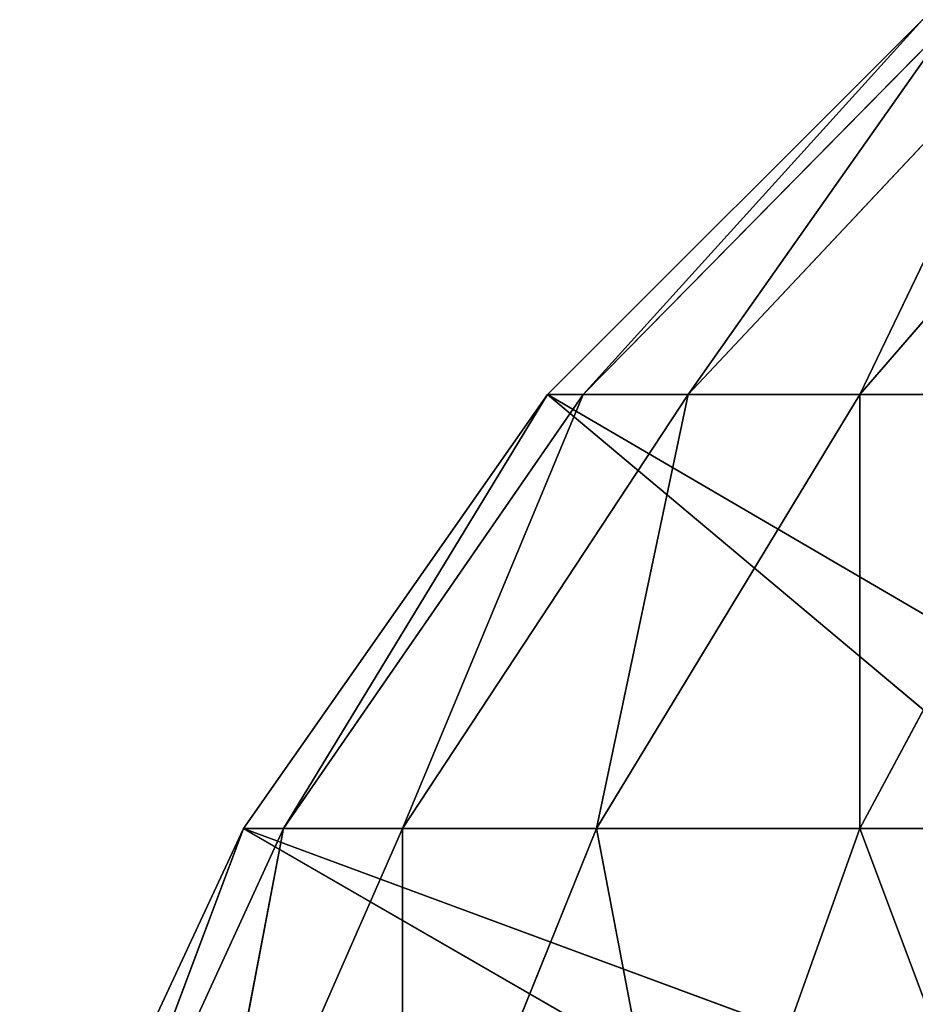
# Model space of a CAD drawing. Extents: x 0.1 to 17.7, y 0.1 to 17.7.
# Tile 283 of 656: x 0.1088 to 0.1677, y 17.5706 to 17.6353. Entities that reach past the tile are written whole.
import ezdxf

# ---------------------------------------------------------------- set-up
doc = ezdxf.new("R2010")
doc.units = 0
doc.header["$LTSCALE"] = 2.54
doc.layers.get('0').update_dxf_attribs({"color": 13, "linetype": 'CONTINUOUS'})

# ---------------------------------------------------------------- blocks, each defined once
blk = doc.blocks.new('KOSZ_NA__MIECI_Z_POKRYWK__')
at = {"color": 0}
for p, q in [((0.143556, 17.610687, 30.4), (0.168207, 17.635339, 30.4)), ((0.143556, 17.610687, 30.4), (0.168207, 17.635339, 30.4)), ((0.143556, 17.610687, 30.4), (0.168207, 17.635339, 31.4)), ((0.143556, 17.610687, 30.4), (0.168207, 17.635339, 31.4)), ((0.143556, 17.610687, 31.4), (0.168207, 17.635339, 31.4)), ((0.143556, 17.610687, 31.4), (0.168207, 17.635339, 31.4)), ((0.17016, 17.635339, 31.422324), (0.145884, 17.610687, 31.426605)), ((0.17016, 17.635339, 31.422324), (0.145884, 17.610687, 31.426605)), ((0.168207, 17.635339, 31.4), (0.145884, 17.610687, 31.426605)), ((0.168207, 17.635339, 31.4), (0.145884, 17.610687, 31.426605)), ((0.17596, 17.635339, 31.44397), (0.152795, 17.610687, 31.452402)), ((0.17596, 17.635339, 31.44397), (0.152795, 17.610687, 31.452402)), ((0.17016, 17.635339, 31.422324), (0.152795, 17.610687, 31.452402)), ((0.17016, 17.635339, 31.422324), (0.152795, 17.610687, 31.452402)), ((0.18543, 17.635339, 31.464279), (0.164082, 17.610687, 31.476605)), ((0.18543, 17.635339, 31.464279), (0.164082, 17.610687, 31.476605)), ((0.17596, 17.635339, 31.44397), (0.164082, 17.610687, 31.476605)), ((0.17596, 17.635339, 31.44397), (0.164082, 17.610687, 31.476605)), ((0.123559, 17.58213, 30.4), (0.143556, 17.610687, 30.4)), ((0.123559, 17.58213, 30.4), (0.143556, 17.610687, 30.4)), ((0.123559, 17.58213, 30.4), (0.143556, 17.610687, 31.4)), ((0.123559, 17.58213, 30.4), (0.143556, 17.610687, 31.4)), ((0.123559, 17.58213, 31.4), (0.143556, 17.610687, 31.4)), ((0.123559, 17.58213, 31.4), (0.143556, 17.610687, 31.4)), ((0.145884, 17.610687, 31.426605), (0.126191, 17.58213, 31.430078)), ((0.145884, 17.610687, 31.426605), (0.126191, 17.58213, 31.430078)), ((0.143556, 17.610687, 31.4), (0.126191, 17.58213, 31.430078)), ((0.143556, 17.610687, 31.4), (0.126191, 17.58213, 31.430078)), ((0.152795, 17.610687, 31.452402), (0.134005, 17.58213, 31.459241)), ((0.152795, 17.610687, 31.452402), (0.134005, 17.58213, 31.459241)), ((0.145884, 17.610687, 31.426605), (0.134005, 17.58213, 31.459241)), ((0.145884, 17.610687, 31.426605), (0.134005, 17.58213, 31.459241)), ((0.143556, 17.610687, 30.4), (0.220161, 17.54641, 30.4)), ((0.143556, 17.610687, 30.4), (0.220161, 17.54641, 30.4)), ((0.143556, 17.610687, 30.4), (0.232486, 17.558734, 30.4)), ((0.143556, 17.610687, 30.4), (0.232486, 17.558734, 30.4)), ((0.143556, 17.610687, 30.4), (0.143556, 17.610687, 31.4)), ((0.143556, 17.610687, 30.4), (0.143556, 17.610687, 31.4)), ((0.143556, 17.610687, 31.4), (0.145884, 17.610687, 31.426605)), ((0.143556, 17.610687, 31.4), (0.145884, 17.610687, 31.426605)), ((0.145884, 17.610687, 31.426605), (0.152795, 17.610687, 31.452402)), ((0.145884, 17.610687, 31.426605), (0.152795, 17.610687, 31.452402)), ((0.164082, 17.610687, 31.476605), (0.146765, 17.58213, 31.486603)), ((0.164082, 17.610687, 31.476605), (0.146765, 17.58213, 31.486603)), ((0.152795, 17.610687, 31.452402), (0.146765, 17.58213, 31.486603)), ((0.152795, 17.610687, 31.452402), (0.146765, 17.58213, 31.486603)), ((0.152795, 17.610687, 31.452402), (0.164082, 17.610687, 31.476605)), ((0.152795, 17.610687, 31.452402), (0.164082, 17.610687, 31.476605)), ((0.164082, 17.610687, 31.476605), (0.1794, 17.610687, 31.49848)), ((0.1794, 17.610687, 31.49848), (0.164082, 17.58213, 31.511334)), ((0.1794, 17.610687, 31.49848), (0.164082, 17.58213, 31.511334)), ((0.164082, 17.610687, 31.476605), (0.1794, 17.610687, 31.49848)), ((0.164082, 17.610687, 31.476605), (0.164082, 17.58213, 31.511334)), ((0.164082, 17.610687, 31.476605), (0.164082, 17.58213, 31.511334)), ((0.108827, 17.550534, 30.4), (0.123559, 17.58213, 30.4)), ((0.108827, 17.550534, 30.4), (0.123559, 17.58213, 30.4)), ((0.108827, 17.550534, 30.4), (0.123559, 17.58213, 31.4)), ((0.108827, 17.550534, 30.4), (0.123559, 17.58213, 31.4)), ((0.108827, 17.550534, 31.4), (0.123559, 17.58213, 31.4)), ((0.108827, 17.550534, 31.4), (0.123559, 17.58213, 31.4)), ((0.126191, 17.58213, 31.430078), (0.111682, 17.550534, 31.432635)), ((0.126191, 17.58213, 31.430078), (0.111682, 17.550534, 31.432635)), ((0.123559, 17.58213, 31.4), (0.111682, 17.550534, 31.432635)), ((0.123559, 17.58213, 31.4), (0.111682, 17.550534, 31.432635)), ((0.134005, 17.58213, 31.459241), (0.12016, 17.550534, 31.464279)), ((0.134005, 17.58213, 31.459241), (0.12016, 17.550534, 31.464279)), ((0.126191, 17.58213, 31.430078), (0.12016, 17.550534, 31.464279)), ((0.126191, 17.58213, 31.430078), (0.12016, 17.550534, 31.464279)), ((0.123559, 17.58213, 30.4), (0.210162, 17.53213, 30.4)), ((0.123559, 17.58213, 30.4), (0.210162, 17.53213, 30.4)), ((0.123559, 17.58213, 30.4), (0.220161, 17.54641, 30.4)), ((0.123559, 17.58213, 30.4), (0.220161, 17.54641, 30.4)), ((0.123559, 17.58213, 30.4), (0.123559, 17.58213, 31.4)), ((0.123559, 17.58213, 30.4), (0.123559, 17.58213, 31.4)), ((0.123559, 17.58213, 31.4), (0.126191, 17.58213, 31.430078)), ((0.123559, 17.58213, 31.4), (0.126191, 17.58213, 31.430078)), ((0.126191, 17.58213, 31.430078), (0.134005, 17.58213, 31.459241)), ((0.126191, 17.58213, 31.430078), (0.134005, 17.58213, 31.459241)), ((0.134005, 17.58213, 31.459241), (0.146765, 17.58213, 31.486603)), ((0.146765, 17.58213, 31.486603), (0.134005, 17.550534, 31.49397)), ((0.146765, 17.58213, 31.486603), (0.134005, 17.550534, 31.49397)), ((0.134005, 17.58213, 31.459241), (0.146765, 17.58213, 31.486603)), ((0.134005, 17.58213, 31.459241), (0.134005, 17.550534, 31.49397)), ((0.134005, 17.58213, 31.459241), (0.134005, 17.550534, 31.49397)), ((0.146765, 17.58213, 31.486603), (0.164082, 17.58213, 31.511334)), ((0.146765, 17.58213, 31.486603), (0.164082, 17.58213, 31.511334)), ((0.146765, 17.58213, 31.486603), (0.152795, 17.550534, 31.520804)), ((0.146765, 17.58213, 31.486603), (0.152795, 17.550534, 31.520804)), ((0.164082, 17.58213, 31.511334), (0.152795, 17.550534, 31.520804)), ((0.164082, 17.58213, 31.511334), (0.152795, 17.550534, 31.520804)), ((0.164082, 17.58213, 31.511334), (0.18543, 17.58213, 31.532684)), ((0.164082, 17.58213, 31.511334), (0.18543, 17.58213, 31.532684)), ((0.164082, 17.58213, 31.511334), (0.17596, 17.550534, 31.54397)), ((0.164082, 17.58213, 31.511334), (0.17596, 17.550534, 31.54397))]:
    blk.add_line(p, q, dxfattribs=at)
mesh = blk.add_polyface(dxfattribs=at)
corners = [(0.232486, 17.558734, 30.4), (0.143556, 17.610687, 30.4), (0.168207, 17.635339, 30.4)]
mesh.append_faces([[corners[k] for k in face] for face in [(0, 1, 2)]], dxfattribs={"color": 0})
mesh = blk.add_polyface(dxfattribs=at)
corners = [(0.168207, 17.635339, 30.4), (0.143556, 17.610687, 30.4), (0.168207, 17.635339, 31.4)]
mesh.append_faces([[corners[k] for k in face] for face in [(0, 1, 2)]], dxfattribs={"color": 0})
mesh = blk.add_polyface(dxfattribs=at)
corners = [(0.168207, 17.635339, 31.4), (0.143556, 17.610687, 30.4), (0.143556, 17.610687, 31.4)]
mesh.append_faces([[corners[k] for k in face] for face in [(0, 1, 2)]], dxfattribs={"color": 0})
mesh = blk.add_polyface(dxfattribs=at)
corners = [(0.168207, 17.635339, 31.4), (0.143556, 17.610687, 31.4), (0.145884, 17.610687, 31.426605)]
mesh.append_faces([[corners[k] for k in face] for face in [(0, 1, 2)]], dxfattribs={"color": 0})
mesh = blk.add_polyface(dxfattribs=at)
corners = [(0.152795, 17.610687, 31.452402), (0.17016, 17.635339, 31.422324), (0.145884, 17.610687, 31.426605)]
mesh.append_faces([[corners[k] for k in face] for face in [(0, 1, 2)]], dxfattribs={"color": 0})
mesh = blk.add_polyface(dxfattribs=at)
corners = [(0.168207, 17.635339, 31.4), (0.145884, 17.610687, 31.426605), (0.17016, 17.635339, 31.422324)]
mesh.append_faces([[corners[k] for k in face] for face in [(0, 1, 2)]], dxfattribs={"color": 0})
mesh = blk.add_polyface(dxfattribs=at)
corners = [(0.164082, 17.610687, 31.476605), (0.17596, 17.635339, 31.44397), (0.152795, 17.610687, 31.452402)]
mesh.append_faces([[corners[k] for k in face] for face in [(0, 1, 2)]], dxfattribs={"color": 0})
mesh = blk.add_polyface(dxfattribs=at)
corners = [(0.152795, 17.610687, 31.452402), (0.17596, 17.635339, 31.44397), (0.17016, 17.635339, 31.422324)]
mesh.append_faces([[corners[k] for k in face] for face in [(0, 1, 2)]], dxfattribs={"color": 0})
mesh = blk.add_polyface(dxfattribs=at)
corners = [(0.1794, 17.610687, 31.49848), (0.18543, 17.635339, 31.464279), (0.164082, 17.610687, 31.476605)]
mesh.append_faces([[corners[k] for k in face] for face in [(0, 1, 2)]], dxfattribs={"color": 0})
mesh = blk.add_polyface(dxfattribs=at)
corners = [(0.164082, 17.610687, 31.476605), (0.18543, 17.635339, 31.464279), (0.17596, 17.635339, 31.44397)]
mesh.append_faces([[corners[k] for k in face] for face in [(0, 1, 2)]], dxfattribs={"color": 0})
mesh = blk.add_polyface(dxfattribs=at)
corners = [(0.220161, 17.54641, 30.4), (0.123559, 17.58213, 30.4), (0.143556, 17.610687, 30.4)]
mesh.append_faces([[corners[k] for k in face] for face in [(0, 1, 2)]], dxfattribs={"color": 0})
mesh = blk.add_polyface(dxfattribs=at)
corners = [(0.143556, 17.610687, 30.4), (0.123559, 17.58213, 30.4), (0.143556, 17.610687, 31.4)]
mesh.append_faces([[corners[k] for k in face] for face in [(0, 1, 2)]], dxfattribs={"color": 0})
mesh = blk.add_polyface(dxfattribs=at)
corners = [(0.143556, 17.610687, 31.4), (0.123559, 17.58213, 30.4), (0.123559, 17.58213, 31.4)]
mesh.append_faces([[corners[k] for k in face] for face in [(0, 1, 2)]], dxfattribs={"color": 0})
mesh = blk.add_polyface(dxfattribs=at)
corners = [(0.143556, 17.610687, 31.4), (0.123559, 17.58213, 31.4), (0.126191, 17.58213, 31.430078)]
mesh.append_faces([[corners[k] for k in face] for face in [(0, 1, 2)]], dxfattribs={"color": 0})
mesh = blk.add_polyface(dxfattribs=at)
corners = [(0.145884, 17.610687, 31.426605), (0.126191, 17.58213, 31.430078), (0.134005, 17.58213, 31.459241)]
mesh.append_faces([[corners[k] for k in face] for face in [(0, 1, 2)]], dxfattribs={"color": 0})
mesh = blk.add_polyface(dxfattribs=at)
corners = [(0.143556, 17.610687, 31.4), (0.126191, 17.58213, 31.430078), (0.145884, 17.610687, 31.426605)]
mesh.append_faces([[corners[k] for k in face] for face in [(0, 1, 2)]], dxfattribs={"color": 0})
mesh = blk.add_polyface(dxfattribs=at)
corners = [(0.152795, 17.610687, 31.452402), (0.134005, 17.58213, 31.459241), (0.146765, 17.58213, 31.486603)]
mesh.append_faces([[corners[k] for k in face] for face in [(0, 1, 2)]], dxfattribs={"color": 0})
mesh = blk.add_polyface(dxfattribs=at)
corners = [(0.145884, 17.610687, 31.426605), (0.134005, 17.58213, 31.459241), (0.152795, 17.610687, 31.452402)]
mesh.append_faces([[corners[k] for k in face] for face in [(0, 1, 2)]], dxfattribs={"color": 0})
mesh = blk.add_polyface(dxfattribs=at)
corners = [(0.232486, 17.558734, 30.4), (0.220161, 17.54641, 30.4), (0.143556, 17.610687, 30.4)]
mesh.append_faces([[corners[k] for k in face] for face in [(0, 1, 2)]], dxfattribs={"color": 0})
mesh = blk.add_polyface(dxfattribs=at)
corners = [(0.164082, 17.610687, 31.476605), (0.146765, 17.58213, 31.486603), (0.164082, 17.58213, 31.511334)]
mesh.append_faces([[corners[k] for k in face] for face in [(0, 1, 2)]], dxfattribs={"color": 0})
mesh = blk.add_polyface(dxfattribs=at)
corners = [(0.152795, 17.610687, 31.452402), (0.146765, 17.58213, 31.486603), (0.164082, 17.610687, 31.476605)]
mesh.append_faces([[corners[k] for k in face] for face in [(0, 1, 2)]], dxfattribs={"color": 0})
mesh = blk.add_polyface(dxfattribs=at)
corners = [(0.1794, 17.610687, 31.49848), (0.164082, 17.58213, 31.511334), (0.18543, 17.58213, 31.532684)]
mesh.append_faces([[corners[k] for k in face] for face in [(0, 1, 2)]], dxfattribs={"color": 0})
mesh = blk.add_polyface(dxfattribs=at)
corners = [(0.164082, 17.610687, 31.476605), (0.164082, 17.58213, 31.511334), (0.1794, 17.610687, 31.49848)]
mesh.append_faces([[corners[k] for k in face] for face in [(0, 1, 2)]], dxfattribs={"color": 0})
mesh = blk.add_polyface(dxfattribs=at)
corners = [(0.210162, 17.53213, 30.4), (0.108827, 17.550534, 30.4), (0.123559, 17.58213, 30.4)]
mesh.append_faces([[corners[k] for k in face] for face in [(0, 1, 2)]], dxfattribs={"color": 0})
mesh = blk.add_polyface(dxfattribs=at)
corners = [(0.123559, 17.58213, 30.4), (0.108827, 17.550534, 30.4), (0.123559, 17.58213, 31.4)]
mesh.append_faces([[corners[k] for k in face] for face in [(0, 1, 2)]], dxfattribs={"color": 0})
mesh = blk.add_polyface(dxfattribs=at)
corners = [(0.123559, 17.58213, 31.4), (0.108827, 17.550534, 30.4), (0.108827, 17.550534, 31.4)]
mesh.append_faces([[corners[k] for k in face] for face in [(0, 1, 2)]], dxfattribs={"color": 0})
mesh = blk.add_polyface(dxfattribs=at)
corners = [(0.123559, 17.58213, 31.4), (0.108827, 17.550534, 31.4), (0.111682, 17.550534, 31.432635)]
mesh.append_faces([[corners[k] for k in face] for face in [(0, 1, 2)]], dxfattribs={"color": 0})
mesh = blk.add_polyface(dxfattribs=at)
corners = [(0.126191, 17.58213, 31.430078), (0.111682, 17.550534, 31.432635), (0.12016, 17.550534, 31.464279)]
mesh.append_faces([[corners[k] for k in face] for face in [(0, 1, 2)]], dxfattribs={"color": 0})
mesh = blk.add_polyface(dxfattribs=at)
corners = [(0.123559, 17.58213, 31.4), (0.111682, 17.550534, 31.432635), (0.126191, 17.58213, 31.430078)]
mesh.append_faces([[corners[k] for k in face] for face in [(0, 1, 2)]], dxfattribs={"color": 0})
mesh = blk.add_polyface(dxfattribs=at)
corners = [(0.134005, 17.58213, 31.459241), (0.12016, 17.550534, 31.464279), (0.134005, 17.550534, 31.49397)]
mesh.append_faces([[corners[k] for k in face] for face in [(0, 1, 2)]], dxfattribs={"color": 0})
mesh = blk.add_polyface(dxfattribs=at)
corners = [(0.126191, 17.58213, 31.430078), (0.12016, 17.550534, 31.464279), (0.134005, 17.58213, 31.459241)]
mesh.append_faces([[corners[k] for k in face] for face in [(0, 1, 2)]], dxfattribs={"color": 0})
mesh = blk.add_polyface(dxfattribs=at)
corners = [(0.220161, 17.54641, 30.4), (0.210162, 17.53213, 30.4), (0.123559, 17.58213, 30.4)]
mesh.append_faces([[corners[k] for k in face] for face in [(0, 1, 2)]], dxfattribs={"color": 0})
mesh = blk.add_polyface(dxfattribs=at)
corners = [(0.146765, 17.58213, 31.486603), (0.134005, 17.550534, 31.49397), (0.152795, 17.550534, 31.520804)]
mesh.append_faces([[corners[k] for k in face] for face in [(0, 1, 2)]], dxfattribs={"color": 0})
mesh = blk.add_polyface(dxfattribs=at)
corners = [(0.134005, 17.58213, 31.459241), (0.134005, 17.550534, 31.49397), (0.146765, 17.58213, 31.486603)]
mesh.append_faces([[corners[k] for k in face] for face in [(0, 1, 2)]], dxfattribs={"color": 0})
mesh = blk.add_polyface(dxfattribs=at)
corners = [(0.146765, 17.58213, 31.486603), (0.152795, 17.550534, 31.520804), (0.164082, 17.58213, 31.511334)]
mesh.append_faces([[corners[k] for k in face] for face in [(0, 1, 2)]], dxfattribs={"color": 0})
mesh = blk.add_polyface(dxfattribs=at)
corners = [(0.164082, 17.58213, 31.511334), (0.152795, 17.550534, 31.520804), (0.17596, 17.550534, 31.54397)]
mesh.append_faces([[corners[k] for k in face] for face in [(0, 1, 2)]], dxfattribs={"color": 0})
mesh = blk.add_polyface(dxfattribs=at)
corners = [(0.164082, 17.58213, 31.511334), (0.17596, 17.550534, 31.54397), (0.18543, 17.58213, 31.532684)]
mesh.append_faces([[corners[k] for k in face] for face in [(0, 1, 2)]], dxfattribs={"color": 0})

msp = doc.modelspace()

# ---------------------------------------------------------------- block references
at = {"color": 0}
msp.add_blockref('KOSZ_NA__MIECI_Z_POKRYWK__', (0, 0), dxfattribs=at)

doc.saveas('drawing.dxf')
